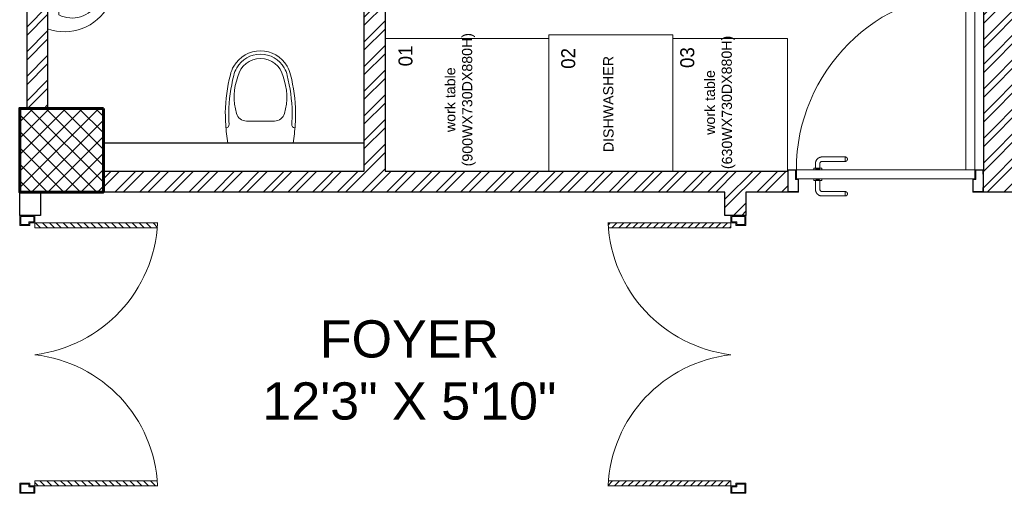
# Model space of a CAD drawing. Header units: inches. Extents: x 105152 to 158499, y 12149 to 30915.
# Tile 333 of 339: x 132537 to 132748, y 17960 to 18062. Entities that reach past the tile are written whole.
import ezdxf
from ezdxf.enums import TextEntityAlignment as Align

# ---------------------------------------------------------------- set-up
doc = ezdxf.new("R2010")
doc.units = ezdxf.units.IN
doc.header["$MEASUREMENT"] = 0
for name, color, linetype, lineweight in [('00-GRIDTEXT', 1, 'Continuous', 13), ('EQUIPMENTSSS', 11, 'Continuous', 18), ('PD_BRICK WALL_115', 134, 'Continuous', 30), ('PD_COLUMN', 2, 'Continuous', 60), ('PD_DOOR', 42, 'Continuous', 25), ('PD_FIXTURE', 21, 'Continuous', 25), ('PD_HATCH', 45, 'Continuous', 9)]:
    doc.layers.add(name, color=color, linetype=linetype, lineweight=lineweight)
doc.layers.add('PD_025_TEXT', color=61, linetype='Continuous')
doc.layers.add('THIET-BI', color=21, linetype='Continuous')
doc.styles.add('Arial', font='GOTHIC.TTF')
doc.styles.get("Standard").update_dxf_attribs({"font": 'arial.ttf', "height": 6})
doc.styles.add('style1', font='arial.ttf', dxfattribs={"height": 500})

# ---------------------------------------------------------------- blocks, each defined once
blk = doc.blocks.new('A$C6E471120')
at = {"layer": 'EQUIPMENTSSS', "color": 251, "lineweight": 5, "ltscale": 12}
for points in [[(-1694.6, -7243.4), (-2370, -7243.4), (-2370, -7988.3), (-1694.6, -7988.3)], [(-2370, -7263.3), (-3263.9, -7263.3), (-3263.9, -7988.3), (-2370, -7988.3)], [(-1068.9, -7263.3), (-1694.6, -7263.3), (-1694.6, -7988.3), (-1068.9, -7988.3)]]:
    blk.add_lwpolyline(points, close=True, dxfattribs=at)
at = {"layer": 'EQUIPMENTSSS', "color": 251, "ltscale": 50, "style": 'Arial'}
for s, p in [('01', (-3152.9, -7359.1)), ('02', (-2265, -7372.5)), ('03', (-1615.5, -7368.1))]:
    blk.add_text(s, height=76.27, rotation=90, dxfattribs=at).set_placement(p, align=Align.MIDDLE_CENTER)
at = {"layer": 'EQUIPMENTSSS', "color": 251, "ltscale": 12, "char_height": 45.409, "width": 468.517, "attachment_point": 3, "rotation": 90.1996}
for s, insert in [('\\pxqc;{\\H1.22222x;\\C256;work table (900WX730DX880H)}', (-2937.1, -7364)), ('\\pxqc;{\\H1.22222x;work table (630WX730DX880H)}', (-1520.7, -7379)), ('\\pxqc;{\\H1.22222x;\\C256;DISHWASHER}', (-2074.7, -7387.9))]:
    blk.add_mtext(s, dxfattribs=dict(at, insert=insert))
blk = doc.blocks.new('A$C24556D30')
at = {"color": 251, "lineweight": 5}
for p, q in [((170, 400), (170, 20)), ((300, 210), (300, 292.2)), ((300, 210), (300, 127.8))]:
    blk.add_line(p, q, dxfattribs=at)
for points in [[(279.9, 412.5, 0.02753), (170, 400, 0.02753)], [(569.7, 385.6, 0.054905), (350, 415, 0.054905)], [(564.9, 366.1, 0.054905), (349.5, 395, 0.054905)], [(300, 210), (300, 290, 0.704392)], [(300, 210), (300, 130, -0.704392)], [(170, 20, 0.02753), (279.9, 7.5, 0.02753)], [(564.9, 53.9, -0.054905), (349.5, 25, -0.054905)], [(569.7, 34.4, -0.054905), (350, 5, -0.054905)]]:
    blk.add_lwpolyline(points, format="xyb", dxfattribs=at)
for centre, radius, start, end in [((279.9, 412.5), 20, 184.59048, 273.88227), ((350, -585), 1000, 90, 94.02044), ((350, -585), 980, 90, 94.02044), ((360, 292.2), 60, 105.92494, 180), ((439, 15.2), 348.1, 69.70099, 105.92494), ((530, 210), 160, 60, 77.24247), ((530, 210), 180, 60, 77.24247), ((530, 210), 160, 0, 60), ((530, 210), 180, 0, 60), ((530, 210), 135, 0, 77.24247), ((530, 210), 135, 282.75753, 0), ((530, 210), 160, 300, 0), ((530, 210), 180, 300, 0), ((360, 127.8), 60, 180, 254.07506), ((439, 404.8), 348.1, 254.07506, 290.29901), ((530, 210), 160, 282.75753, 300), ((279.9, 7.5), 20, 86.11773, 175.40952), ((350, 1005), 1000, 265.97956, 270), ((350, 1005), 980, 265.97956, 270), ((530, 210), 180, 282.75753, 300)]:
    blk.add_arc(centre, radius, start, end, dxfattribs=at)
blk = doc.blocks.new('door 1')
at = {"layer": 'PD_DOOR', "color": 251, "lineweight": 5}
for p, q in [((160472.9, 15356.5), (160472.9, 15360.1)), ((160472.9, 15360.1), (160472.9, 15356.5)), ((160602.9, 15360.1), (160472.9, 15360.1)), ((160472.9, 15360.1), (160472.9, 15359.7)), ((160472.9, 15335.1), (160472.9, 15360.1)), ((160472.9, 15359.7), (160472.9, 15335.6)), ((159755.9, 15337.6), (159695.9, 15337.6)), ((159695.9, 15337.6), (159695.9, 15312.6)), ((159695.9, 15312.6), (159695.9, 15337.6)), ((159695.9, 15337.6), (159755.9, 15337.6)), ((159695.9, 15212.6), (159695.9, 15337.6)), ((159695.9, 15312.6), (159697.9, 15312.6)), ((159697.9, 15312.6), (159695.9, 15312.6)), ((159697.9, 15312.6), (159697.9, 15335.6)), ((159697.9, 15335.6), (159753.9, 15335.6)), ((159753.9, 15335.6), (159697.9, 15335.6)), ((159697.9, 15335.6), (159697.9, 15312.6)), ((159753.9, 15335.6), (159753.9, 15267.6)), ((159753.9, 15267.6), (159753.9, 15335.6)), ((159755.9, 15265.6), (159755.9, 15337.6)), ((159755.9, 15337.6), (159755.9, 15265.6)), ((160472.9, 15335.1), (160472.9, 15338.8)), ((160472.9, 15338.8), (160472.9, 15335.1)), ((160472.9, 15335.6), (160472.9, 15335.1)), ((160472.9, 15335.1), (160602.9, 15335.1)), ((160615.4, 15322.6), (160615.4, 15272.6)), ((160640.4, 15272.6), (160640.4, 15322.6)), ((160795.9, 15337.6), (160735.9, 15337.6)), ((160735.9, 15337.6), (160735.9, 15265.6)), ((160735.9, 15265.6), (160735.9, 15337.6)), ((160735.9, 15337.6), (160795.9, 15337.6)), ((160737.9, 15267.6), (160737.9, 15335.6)), ((160737.9, 15335.6), (160793.9, 15335.6)), ((160793.9, 15335.6), (160737.9, 15335.6)), ((160737.9, 15335.6), (160737.9, 15267.6)), ((160793.9, 15335.6), (160793.9, 15312.6)), ((160793.9, 15312.6), (160793.9, 15335.6)), ((160793.9, 15312.6), (160795.9, 15312.6)), ((160795.9, 15312.6), (160793.9, 15312.6)), ((160795.9, 15312.6), (160795.9, 15337.6)), ((160795.9, 15337.6), (160795.9, 15312.6)), ((160795.9, 15337.6), (160795.9, 15212.6)), ((159697.9, 15237.6), (159695.9, 15237.6)), ((159695.9, 15237.6), (159695.9, 15212.6)), ((159695.9, 15212.6), (159695.9, 15237.6)), ((159695.9, 15237.6), (159697.9, 15237.6)), ((159697.9, 15214.6), (159697.9, 15237.6)), ((159697.9, 15237.6), (159697.9, 15214.6)), ((159753.9, 15267.6), (159738.9, 15267.6)), ((159738.9, 15267.6), (159738.9, 15214.6)), ((159738.9, 15214.6), (159738.9, 15267.6)), ((159738.9, 15267.6), (159753.9, 15267.6)), ((159740.9, 15212.6), (159740.9, 15265.6)), ((159740.9, 15265.6), (159755.9, 15265.6)), ((159755.9, 15265.6), (159740.9, 15265.6)), ((159740.9, 15265.6), (159740.9, 15212.6)), ((160747.9, 15262.6), (159743.9, 15262.6)), ((159743.9, 15262.6), (159743.9, 15212.6)), ((160747.9, 15262.6), (159743.9, 15262.6)), ((159743.9, 15262.6), (159743.9, 15212.6)), ((160605.4, 15272.6), (160605.4, 15262.6)), ((160622.1, 15272.6), (160605.4, 15272.6)), ((160605.4, 15272.6), (160622.1, 15272.6)), ((160650.4, 15262.6), (160605.4, 15262.6)), ((160605.4, 15262.6), (160650.4, 15262.6)), ((160640.4, 15272.6), (160615.4, 15272.6)), ((160615.4, 15272.6), (160621.7, 15272.6)), ((160617.9, 15267.6), (160617.9, 15262.6)), ((160637.9, 15267.6), (160617.9, 15267.6)), ((160617.9, 15267.6), (160637.9, 15267.6)), ((160637.9, 15262.6), (160617.9, 15262.6)), ((160617.9, 15262.6), (160637.9, 15262.6)), ((160621.7, 15272.6), (160624.7, 15272.6)), ((160624.7, 15272.6), (160627.9, 15272.6)), ((160627.9, 15272.6), (160631.2, 15272.6)), ((160627.9, 15272.6), (160650.4, 15272.6)), ((160631.2, 15272.6), (160634.2, 15272.6)), ((160650.4, 15272.6), (160633.8, 15272.6)), ((160634.2, 15272.6), (160640.4, 15272.6)), ((160637.9, 15262.6), (160637.9, 15267.6)), ((160650.4, 15262.6), (160650.4, 15272.6)), ((160735.9, 15265.6), (160750.9, 15265.6)), ((160750.9, 15265.6), (160735.9, 15265.6)), ((160752.9, 15267.6), (160737.9, 15267.6)), ((160737.9, 15267.6), (160752.9, 15267.6)), ((160747.9, 15212.6), (160747.9, 15262.6)), ((160747.9, 15262.6), (160747.9, 15212.6)), ((160750.9, 15265.6), (160750.9, 15212.6)), ((160750.9, 15212.6), (160750.9, 15265.6)), ((160752.9, 15214.6), (160752.9, 15267.6)), ((160752.9, 15267.6), (160752.9, 15214.6)), ((160795.9, 15237.6), (160793.9, 15237.6)), ((160793.9, 15237.6), (160793.9, 15214.6)), ((160793.9, 15214.6), (160793.9, 15237.6)), ((160793.9, 15237.6), (160795.9, 15237.6)), ((160795.9, 15212.6), (160795.9, 15237.6)), ((160795.9, 15237.6), (160795.9, 15212.6)), ((159695.9, 15212.6), (159740.9, 15212.6)), ((159740.9, 15212.6), (159695.9, 15212.6)), ((159695.9, 15212.6), (159743.9, 15212.6)), ((159743.9, 15212.6), (159695.9, 15212.6)), ((159738.9, 15214.6), (159697.9, 15214.6)), ((159697.9, 15214.6), (159738.9, 15214.6)), ((159793.9, 15212.6), (159743.9, 15212.6)), ((159743.9, 15212.6), (159743.9, 14208.6)), ((159743.9, 15212.6), (160747.9, 15212.6)), ((159743.9, 15212.6), (159793.9, 15212.6)), ((159743.9, 15212.6), (159793.9, 15212.6)), ((159793.9, 15212.6), (159743.9, 15212.6)), ((159793.9, 14208.6), (159793.9, 15212.6)), ((159793.9, 15212.6), (160747.9, 15212.6)), ((159793.9, 15212.6), (160747.9, 15212.6)), ((160747.9, 15212.6), (159793.9, 15212.6)), ((160605.4, 15212.6), (160605.4, 15202.6)), ((160605.4, 15212.6), (160650.4, 15212.6)), ((160639.2, 15212.6), (160605.4, 15212.6)), ((160605.4, 15202.6), (160650.4, 15202.6)), ((160650.4, 15202.6), (160605.4, 15202.6)), ((160615.4, 15202.6), (160615.4, 15177.6)), ((160615.4, 15202.6), (160640.4, 15202.6)), ((160640.4, 15202.6), (160615.4, 15202.6)), ((160617.9, 15212.6), (160617.9, 15207.6)), ((160617.9, 15212.6), (160637.9, 15212.6)), ((160618.3, 15212.6), (160617.9, 15212.6)), ((160617.9, 15207.6), (160637.9, 15207.6)), ((160637.9, 15207.6), (160617.9, 15207.6)), ((160637.9, 15212.6), (160618.3, 15212.6)), ((160637.9, 15207.6), (160637.9, 15212.6)), ((160650.4, 15212.6), (160639.2, 15212.6)), ((160640.4, 15177.6), (160640.4, 15202.6)), ((160650.4, 15202.6), (160650.4, 15212.6)), ((160747.9, 15212.6), (160795.9, 15212.6)), ((160795.9, 15212.6), (160747.9, 15212.6)), ((160750.9, 15212.6), (160795.9, 15212.6)), ((160795.9, 15212.6), (160750.9, 15212.6)), ((160793.9, 15214.6), (160752.9, 15214.6)), ((160752.9, 15214.6), (160793.9, 15214.6)), ((160472.9, 15165.1), (160472.9, 15161.5)), ((160472.9, 15161.5), (160472.9, 15165.1)), ((160602.9, 15165.1), (160472.9, 15165.1)), ((160472.9, 15165.1), (160472.9, 15164.7)), ((160472.9, 15140.1), (160472.9, 15165.1)), ((160472.9, 15164.7), (160472.9, 15140.6)), ((160472.9, 15143.8), (160472.9, 15140.1)), ((160472.9, 15140.1), (160472.9, 15143.8)), ((160472.9, 15140.6), (160472.9, 15140.1)), ((160472.9, 15140.1), (160602.9, 15140.1)), ((159743.9, 14208.6), (159793.9, 14208.6))]:
    blk.add_line(p, q, dxfattribs=at)
at = {"layer": 'PD_DOOR', "color": 251, "lineweight": 5, "flags": 128}
for points in [[(160460.4, 15347.6), (160460.5, 15348.1), (160460.5, 15348.6), (160460.5, 15349.1), (160460.6, 15349.6), (160460.7, 15350.1), (160460.8, 15350.6), (160460.9, 15351.1), (160461.1, 15351.6), (160461.2, 15352), (160461.4, 15352.5), (160461.6, 15353), (160461.9, 15353.4), (160462.1, 15353.9), (160462.4, 15354.3), (160462.6, 15354.7), (160462.9, 15355.1), (160463.2, 15355.5), (160463.5, 15355.9), (160463.9, 15356.3), (160464.2, 15356.6), (160464.6, 15357), (160465, 15357.3), (160465.4, 15357.6), (160465.8, 15357.9), (160466.2, 15358.2), (160466.6, 15358.4), (160467, 15358.7), (160467.5, 15358.9), (160467.9, 15359.1), (160468.4, 15359.3), (160468.9, 15359.5), (160469.4, 15359.6), (160469.8, 15359.8), (160470.3, 15359.9), (160470.8, 15360), (160471.3, 15360), (160471.8, 15360.1), (160472.3, 15360.1), (160472.8, 15360.1), (160472.9, 15360.1)], [(160472.9, 15335.1), (160472.4, 15335.2), (160471.9, 15335.2), (160471.4, 15335.2), (160470.9, 15335.3), (160470.5, 15335.4), (160470, 15335.5), (160469.5, 15335.6), (160469, 15335.8), (160468.5, 15335.9), (160468.1, 15336.1), (160467.6, 15336.3), (160467.2, 15336.6), (160466.7, 15336.8), (160466.3, 15337.1), (160465.9, 15337.3), (160465.5, 15337.6), (160465.1, 15337.9), (160464.7, 15338.2), (160464.3, 15338.6), (160464, 15338.9), (160463.6, 15339.3), (160463.3, 15339.7), (160463, 15340.1), (160462.7, 15340.5), (160462.4, 15340.9), (160462.2, 15341.3), (160461.9, 15341.8), (160461.7, 15342.2), (160461.5, 15342.7), (160461.3, 15343.1), (160461.1, 15343.6), (160461, 15344.1), (160460.8, 15344.5), (160460.7, 15345), (160460.6, 15345.5), (160460.5, 15346), (160460.5, 15346.5), (160460.5, 15347), (160460.4, 15347.5), (160460.4, 15347.6)], [(160640.4, 15322.6), (160640.4, 15324.1), (160640.3, 15325.6), (160640.2, 15327.1), (160640, 15328.6), (160639.7, 15330.1), (160639.4, 15331.6), (160639, 15333), (160638.5, 15334.4), (160638, 15335.9), (160637.5, 15337.2), (160636.9, 15338.6), (160636.2, 15340), (160635.5, 15341.3), (160634.7, 15342.6), (160633.9, 15343.8), (160633, 15345), (160632.1, 15346.2), (160631.1, 15347.4), (160630.1, 15348.5), (160629.1, 15349.5), (160628, 15350.6), (160626.8, 15351.5), (160625.7, 15352.5), (160624.4, 15353.4), (160623.2, 15354.2), (160621.9, 15355), (160620.6, 15355.7), (160619.3, 15356.4), (160617.9, 15357), (160616.5, 15357.6), (160615.1, 15358.1), (160613.7, 15358.6), (160612.2, 15359), (160610.8, 15359.3), (160609.3, 15359.6), (160607.8, 15359.8), (160606.3, 15360), (160604.8, 15360.1), (160603.3, 15360.1), (160602.9, 15360.1)], [(160602.9, 15335.1), (160603.4, 15335.1), (160603.9, 15335.1), (160604.4, 15335.1), (160604.9, 15335), (160605.4, 15334.9), (160605.9, 15334.8), (160606.4, 15334.7), (160606.9, 15334.5), (160607.3, 15334.3), (160607.8, 15334.2), (160608.3, 15334), (160608.7, 15333.7), (160609.2, 15333.5), (160609.6, 15333.2), (160610, 15333), (160610.4, 15332.7), (160610.8, 15332.4), (160611.2, 15332), (160611.6, 15331.7), (160611.9, 15331.4), (160612.2, 15331), (160612.6, 15330.6), (160612.9, 15330.2), (160613.2, 15329.8), (160613.5, 15329.4), (160613.7, 15329), (160614, 15328.5), (160614.2, 15328.1), (160614.4, 15327.6), (160614.6, 15327.2), (160614.8, 15326.7), (160614.9, 15326.2), (160615.1, 15325.7), (160615.2, 15325.3), (160615.3, 15324.8), (160615.3, 15324.3), (160615.4, 15323.8), (160615.4, 15323.3), (160615.4, 15322.8), (160615.4, 15322.6)], [(160602.9, 15140.1), (160604.4, 15140.2), (160605.9, 15140.3), (160607.4, 15140.4), (160608.9, 15140.6), (160610.4, 15140.9), (160611.9, 15141.2), (160613.3, 15141.6), (160614.7, 15142), (160616.2, 15142.5), (160617.5, 15143.1), (160618.9, 15143.7), (160620.3, 15144.4), (160621.6, 15145.1), (160622.9, 15145.9), (160624.1, 15146.7), (160625.3, 15147.6), (160626.5, 15148.5), (160627.7, 15149.5), (160628.8, 15150.5), (160629.8, 15151.5), (160630.9, 15152.6), (160631.8, 15153.8), (160632.8, 15154.9), (160633.7, 15156.1), (160634.5, 15157.4), (160635.3, 15158.7), (160636, 15160), (160636.7, 15161.3), (160637.3, 15162.7), (160637.9, 15164.1), (160638.4, 15165.5), (160638.9, 15166.9), (160639.3, 15168.3), (160639.6, 15169.8), (160639.9, 15171.3), (160640.1, 15172.8), (160640.3, 15174.2), (160640.4, 15175.7), (160640.4, 15177.2), (160640.4, 15177.6)], [(160615.4, 15177.6), (160615.4, 15177.1), (160615.4, 15176.6), (160615.4, 15176.1), (160615.3, 15175.7), (160615.2, 15175.2), (160615.1, 15174.7), (160615, 15174.2), (160614.8, 15173.7), (160614.6, 15173.2), (160614.5, 15172.8), (160614.3, 15172.3), (160614, 15171.9), (160613.8, 15171.4), (160613.5, 15171), (160613.3, 15170.6), (160613, 15170.2), (160612.7, 15169.8), (160612.3, 15169.4), (160612, 15169), (160611.7, 15168.7), (160611.3, 15168.3), (160610.9, 15168), (160610.5, 15167.7), (160610.1, 15167.4), (160609.7, 15167.1), (160609.3, 15166.9), (160608.8, 15166.6), (160608.4, 15166.4), (160607.9, 15166.2), (160607.5, 15166), (160607, 15165.8), (160606.5, 15165.7), (160606, 15165.5), (160605.6, 15165.4), (160605.1, 15165.3), (160604.6, 15165.3), (160604.1, 15165.2), (160603.6, 15165.2), (160603.1, 15165.1), (160602.9, 15165.1)], [(160460.4, 15152.6), (160460.5, 15153.1), (160460.5, 15153.6), (160460.5, 15154.1), (160460.6, 15154.6), (160460.7, 15155.1), (160460.8, 15155.6), (160460.9, 15156.1), (160461.1, 15156.6), (160461.2, 15157), (160461.4, 15157.5), (160461.6, 15158), (160461.9, 15158.4), (160462.1, 15158.9), (160462.4, 15159.3), (160462.6, 15159.7), (160462.9, 15160.1), (160463.2, 15160.5), (160463.5, 15160.9), (160463.9, 15161.3), (160464.2, 15161.6), (160464.6, 15162), (160465, 15162.3), (160465.4, 15162.6), (160465.8, 15162.9), (160466.2, 15163.2), (160466.6, 15163.4), (160467, 15163.7), (160467.5, 15163.9), (160467.9, 15164.1), (160468.4, 15164.3), (160468.9, 15164.5), (160469.4, 15164.6), (160469.8, 15164.8), (160470.3, 15164.9), (160470.8, 15165), (160471.3, 15165), (160471.8, 15165.1), (160472.3, 15165.1), (160472.8, 15165.1), (160472.9, 15165.1)], [(160472.9, 15140.1), (160472.4, 15140.2), (160471.9, 15140.2), (160471.4, 15140.2), (160470.9, 15140.3), (160470.5, 15140.4), (160470, 15140.5), (160469.5, 15140.6), (160469, 15140.8), (160468.5, 15140.9), (160468.1, 15141.1), (160467.6, 15141.3), (160467.2, 15141.6), (160466.7, 15141.8), (160466.3, 15142.1), (160465.9, 15142.3), (160465.5, 15142.6), (160465.1, 15142.9), (160464.7, 15143.2), (160464.3, 15143.6), (160464, 15143.9), (160463.6, 15144.3), (160463.3, 15144.7), (160463, 15145.1), (160462.7, 15145.5), (160462.4, 15145.9), (160462.2, 15146.3), (160461.9, 15146.8), (160461.7, 15147.2), (160461.5, 15147.7), (160461.3, 15148.1), (160461.1, 15148.6), (160461, 15149.1), (160460.8, 15149.5), (160460.7, 15150), (160460.6, 15150.5), (160460.5, 15151), (160460.5, 15151.5), (160460.5, 15152), (160460.4, 15152.5), (160460.4, 15152.6)]]:
    blk.add_lwpolyline(points, dxfattribs=at)
at = {"layer": 'PD_DOOR', "color": 251, "lineweight": 5}
blk.add_arc((159743.9, 15212.6), 1004, 270, 0, dxfattribs=at)
blk = doc.blocks.new('DOOR1')
at = {"color": 251, "xscale": 0.03818181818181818, "yscale": 0.03818181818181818, "zscale": 0.03818181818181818, "rotation": 90}
blk.add_blockref('door 1', (-2370.94, -8406.75), dxfattribs=at)
blk = doc.blocks.new('A$C4B735736')
at = {"color": 251, "lineweight": 5}
for p, q in [((157.8, 220), (235.8, 220)), ((199.8, 256), (199.8, 184)), ((89.8, 60), (310, 60))]:
    blk.add_line(p, q, dxfattribs=at)
blk.add_lwpolyline([(247.6, 331.1, 0.268007), (111.4, 308.7, 0.334548), (15.8, 0), (383.9, 0, 0.372324), (260.1, 326.4, 0.066802)], format="xyb", close=True, dxfattribs=at)
blk.add_circle((198.8, 221), 23, dxfattribs=at)
for centre, radius, start, end in [((231.9, 130.6), 158.7, 119.1032, 206.414), ((199.9, 180), 100, 51.3459, 129.0618), ((167.9, 130.6), 158.7, 333.586, 60.7014)]:
    blk.add_arc(centre, radius, start, end, dxfattribs=at)
blk = doc.blocks.new('door')
at = {"lineweight": 5}
h = blk.add_hatch(dxfattribs=at)
h.set_pattern_fill('ANSI31', color=251, scale=10, style=0)
h.set_pattern_definition([(45, (10752.127, -6120.4824), (-0.883883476, 0.883883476), [])])
edge = h.paths.add_edge_path()
edge.add_arc((-14403.84, -18781.42), 31.42, 180, 182.3452)
edge.add_line((-14435.23, -18782.7), (-14403.84, -18782.7))
edge.add_line((-14403.84, -18782.7), (-14403.84, -18781.42))
edge.add_line((-14403.84, -18781.42), (-14435.26, -18781.42))
h = blk.add_hatch(dxfattribs=at)
h.set_pattern_fill('ANSI31', color=251, scale=10, style=0)
h.set_pattern_definition([(45, (10752.127, -6123.4768), (-0.883883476, 0.883883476), [])])
edge = h.paths.add_edge_path()
edge.add_arc((-14403.84, -18848.7), 31.42, 177.6548, 180, ccw=False)
edge.add_line((-14435.23, -18847.41), (-14403.84, -18847.41))
edge.add_line((-14403.84, -18847.41), (-14403.84, -18848.7))
edge.add_line((-14403.84, -18848.7), (-14435.26, -18848.7))
at = {"color": 251, "lineweight": 5}
for p, q in [((-14403.84, -18780.13), (-14403.84, -18782.7)), ((-14403.84, -18781.42), (-14435.26, -18781.42)), ((-14403.84, -18782.7), (-14435.23, -18782.7)), ((-14403.84, -18848.7), (-14435.26, -18848.7)), ((-14403.84, -18847.41), (-14435.23, -18847.41)), ((-14403.84, -18849.98), (-14403.84, -18847.41))]:
    blk.add_line(p, q, dxfattribs=at)
for points in [[(-14399.98, -18782.06), (-14399.98, -18779.49), (-14403.84, -18779.49), (-14403.84, -18781.42), (-14402.55, -18781.42), (-14402.55, -18782.06), (-14399.98, -18782.06)], [(-14399.98, -18848.05), (-14399.98, -18850.62), (-14403.84, -18850.62), (-14403.84, -18848.7), (-14402.55, -18848.7), (-14402.55, -18848.05), (-14399.98, -18848.05)]]:
    blk.add_lwpolyline(points, dxfattribs=at)
for points in [[(-14400.24, -18781.8), (-14400.24, -18779.74), (-14403.58, -18779.74), (-14403.58, -18781.16), (-14402.3, -18781.16), (-14402.3, -18781.8)], [(-14400.24, -18848.31), (-14400.24, -18850.37), (-14403.58, -18850.37), (-14403.58, -18848.95), (-14402.3, -18848.95), (-14402.3, -18848.31)]]:
    blk.add_lwpolyline(points, close=True, dxfattribs=at)
for centre, radius, start, end in [((-14399.51, -18779.61), 35.79, 182.8848, 263.0539), ((-14399.87, -18850.35), 35.42, 96.4258, 177.3294)]:
    blk.add_arc(centre, radius, start, end, dxfattribs=at)

msp = doc.modelspace()

# ---------------------------------------------------------------- hatches: boundary and pattern name
at = {"layer": 'PD_HATCH'}
h = msp.add_hatch(dxfattribs=at)
h.set_pattern_fill('ANSI32', color=256, scale=10)
h.set_pattern_definition([(45, (132733.2206, 18110.045), (-2.65165, 2.65165), []), (45, (132734.9884, 18110.045), (-2.65165, 2.65165), [])])
h.paths.add_polyline_path([(132743.99, 18112.13), (132700.74, 18112.13), (132700.74, 18107.63), (132743.99, 18107.63)])
h.paths.add_polyline_path([(132658.74, 18112.13), (132615.49, 18112.13), (132615.49, 18107.63), (132658.74, 18107.63)], flags=17)
h.paths.add_polyline_path([(132743.99, 18028.93), (132743.99, 18024.43), (132905.99, 18024.43), (132905.99, 18028.93), (132752.99, 18028.93), (132752.99, 18118.43), (132812.99, 18118.43), (132812.99, 18094.43), (132817.49, 18094.43), (132817.49, 18118.43), (132896.99, 18118.43), (132896.99, 18090.43), (132901.49, 18090.43), (132901.49, 18249.43), (132905.99, 18249.43), (132905.99, 18253.93), (132896.99, 18253.93), (132896.99, 18127.43), (132752.99, 18127.43), (132752.99, 18343.43), (132743.99, 18343.43)])
h.paths.add_polyline_path([(132610.99, 18179.93), (132610.99, 18028.93), (132554.99, 18028.93), (132554.99, 18024.43), (132688.49, 18024.43), (132688.49, 18019.43), (132692.99, 18019.43), (132692.99, 18024.43), (132701.99, 18024.43), (132701.99, 18028.93), (132615.49, 18028.93), (132615.49, 18184.43), (132538.49, 18184.43), (132538.49, 18179.93)])
h = msp.add_hatch(dxfattribs=at)
h.set_pattern_fill('ANSI32', color=256, scale=10)
h.set_pattern_definition([(45, (-858.2517, -1236.3267), (-2.65165043, 2.65165043), []), (45, (-856.484, -1236.3267), (-2.65165043, 2.65165043), [])])
h.paths.add_polyline_path([(132576.49, 18131.93), (132538.49, 18131.93), (132538.49, 18042.43), (132542.99, 18042.43), (132542.99, 18127.43), (132576.49, 18127.43)])
h = msp.add_hatch(dxfattribs=at)
h.set_pattern_fill('ANSI37', color=256, scale=20)
h.set_pattern_definition([(45, (277611.2745, 44121.918), (-1.767766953, 1.767766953), []), (135, (277611.2745, 44121.918), (-1.767766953, -1.767766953), [])])
h.paths.add_polyline_path([(132554.99, 18042.43), (132554.99, 18024.43), (132536.99, 18024.43), (132536.99, 18042.43)])

# ---------------------------------------------------------------- linework, layer by layer
at = {"layer": 'PD_BRICK WALL_115', "lineweight": 30}
for p, q in [((132538.49, 18131.93), (132538.49, 18042.43)), ((132542.99, 18127.43), (132542.99, 18042.43))]:
    msp.add_line(p, q, dxfattribs=at)
for points in [[(132905.99, 18028.93), (132752.99, 18028.93), (132752.99, 18118.43), (132812.99, 18118.43), (132812.99, 18094.43), (132817.49, 18094.43), (132817.49, 18118.43), (132896.99, 18118.43), (132896.99, 18090.43), (132901.49, 18090.43), (132901.49, 18249.43), (132905.99, 18249.43), (132905.99, 18253.93), (132896.99, 18253.93), (132896.99, 18127.43), (132752.99, 18127.43), (132752.99, 18343.43), (132743.99, 18343.43), (132743.99, 18028.93), (132743.99, 18028.93)], [(132615.49, 18184.43), (132615.49, 18028.93), (132701.99, 18028.93), (132701.99, 18024.43), (132692.99, 18024.43), (132692.99, 18019.43), (132688.49, 18019.43), (132688.49, 18024.43), (132554.99, 18024.43)], [(132554.99, 18028.93), (132610.99, 18028.93), (132610.99, 18127.43)], [(132905.99, 18024.43), (132743.99, 18024.43), (132743.99, 18028.93)]]:
    msp.add_lwpolyline(points, dxfattribs=at)
msp.add_lwpolyline([(132536.99, 18024.43), (132541.49, 18024.43), (132541.49, 18019.43), (132536.99, 18019.43)], close=True, dxfattribs=at)
at = {"layer": 'PD_COLUMN'}
msp.add_lwpolyline([(132554.99, 18042.43), (132554.99, 18024.43), (132536.99, 18024.43), (132536.99, 18042.43)], close=True, dxfattribs=at)
at = {"layer": 'PD_FIXTURE', "ltscale": 12}
msp.add_line((132610.99, 18034.93), (132554.99, 18034.93), dxfattribs=at)

# ---------------------------------------------------------------- block references
at = {"layer": '00-GRIDTEXT', "xscale": 0.03937007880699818, "yscale": 0.03937007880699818, "zscale": 0.03937007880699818}
msp.add_blockref('A$C6E471120', (132743.99, 18343.43), dxfattribs=at)
at = {"layer": 'PD_DOOR', "ltscale": 25, "rotation": 90.00000000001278}
msp.add_blockref('DOOR1', (130434.72, 20981.01), dxfattribs=at)
at = {"layer": 'PD_DOOR', "color": 251, "ltscale": 25, "yscale": 0.8399896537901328, "zscale": 0.8399896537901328}
for p, xscale in [((120441.16, 33794), -0.8399896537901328), ((144788.83, 33794), 0.8399896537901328)]:
    msp.add_blockref('door', p, dxfattribs=dict(at, xscale=xscale))
at = {"layer": 'PD_FIXTURE', "ltscale": 12, "xscale": 0.03684210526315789, "yscale": 0.03684210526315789, "zscale": 0.03684210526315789, "rotation": 89.99999999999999}
msp.add_blockref('A$C24556D30', (132596.45, 18028.66), dxfattribs=at)
at = {"layer": 'THIET-BI', "xscale": 0.04000000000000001, "yscale": 0.04000000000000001, "zscale": 0.04000000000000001, "rotation": 270}
msp.add_blockref('A$C4B735736', (132542.99, 18074.92), dxfattribs=at)

# ---------------------------------------------------------------- texts
at = {"layer": 'PD_025_TEXT', "insert": (132539.25, 17996.87), "char_height": 8, "width": 162.9076, "attachment_point": 1, "style": 'style1'}
msp.add_mtext('\\pxqc;FOYER\\P12\'3" X 5\'10"', dxfattribs=at)

doc.saveas('drawing.dxf')
